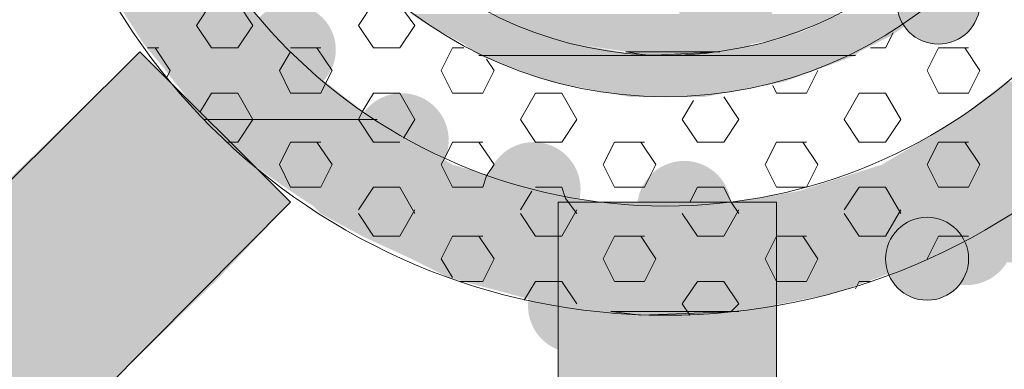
# Model space of a CAD drawing. Extents: x 3940905 to 4145695, y 925352 to 1109797.
# Tile 338 of 656: x 3984352 to 3984485, y 1099847 to 1099894. Entities that reach past the tile are written whole.
import ezdxf

# ---------------------------------------------------------------- set-up
doc = ezdxf.new("R2010")
doc.units = 0
doc.header["$LTSCALE"] = 750
doc.header["$MEASUREMENT"] = 0
doc.layers.add('CKD Equipments', color=252, linetype='CONTINUOUS', lineweight=0)

msp = doc.modelspace()

# ---------------------------------------------------------------- hatches: boundary and pattern name
at = {"layer": 'CKD Equipments', "true_color": 0x808080}
h = msp.add_hatch(color=8, dxfattribs=at)
edge = h.paths.add_edge_path(flags=16)
edge.add_arc((3984447.65, 1099896.49), 6.35, 0, 360)
h = msp.add_hatch(color=8, dxfattribs=at)
edge = h.paths.add_edge_path(flags=16)
edge.add_arc((3984476.4, 1099896.75), 5.6, 0, 360)
h = msp.add_hatch(color=8, dxfattribs=at)
h.paths.add_polyline_path([(3984387.86, 1099891.15), (3984365.48, 1099896.75), (3984382.78, 1099896.75)])
h.paths.add_polyline_path([(3984369.04, 1099891.15), (3984387.86, 1099891.15), (3984365.48, 1099896.75)])
h = msp.add_hatch(color=8, dxfattribs=at)
edge = h.paths.add_edge_path(flags=16)
edge.add_arc((3984388.88, 1099890.39), 6.11, 0, 360)
h = msp.add_hatch(color=8, dxfattribs=at)
h.paths.add_polyline_path([(3984418.39, 1099894.2), (3984405.16, 1099895.22), (3984416.36, 1099895.22)])
h.paths.add_polyline_path([(3984406.69, 1099894.2), (3984418.39, 1099894.2), (3984405.16, 1099895.22)])
h = msp.add_hatch(color=8, dxfattribs=at)
h.paths.add_polyline_path([(3984460.62, 1099894.2), (3984416.36, 1099895.22), (3984463.17, 1099895.22)])
h.paths.add_polyline_path([(3984418.39, 1099894.2), (3984460.62, 1099894.2), (3984416.36, 1099895.22)])
h = msp.add_hatch(color=8, dxfattribs=at)
h.paths.add_polyline_path([(3984469.78, 1099892.17), (3984463.17, 1099895.22), (3984474.36, 1099895.22)])
h.paths.add_polyline_path([(3984456.55, 1099892.17), (3984469.78, 1099892.17), (3984463.17, 1099895.22)])
h = msp.add_hatch(color=8, dxfattribs=at)
h.paths.add_polyline_path([(3984427.55, 1099891.15), (3984406.69, 1099894.2), (3984418.39, 1099894.2)])
h.paths.add_polyline_path([(3984412.29, 1099891.15), (3984427.55, 1099891.15), (3984406.69, 1099894.2)])
h = msp.add_hatch(color=8, dxfattribs=at)
h.paths.add_polyline_path([(3984456.55, 1099892.17), (3984418.39, 1099894.2), (3984460.62, 1099894.2)])
h.paths.add_polyline_path([(3984423.48, 1099892.17), (3984456.55, 1099892.17), (3984418.39, 1099894.2)])
h = msp.add_hatch(color=8, dxfattribs=at)
h.paths.add_polyline_path([(3984390.92, 1099888.1), (3984369.04, 1099891.15), (3984387.86, 1099891.15)])
h.paths.add_polyline_path([(3984371.58, 1099888.1), (3984390.92, 1099888.1), (3984369.04, 1099891.15)])
h = msp.add_hatch(color=8, dxfattribs=at)
h.paths.add_polyline_path([(3984436.2, 1099889.62), (3984412.29, 1099891.15), (3984427.55, 1099891.15)])
h.paths.add_polyline_path([(3984414.32, 1099889.62), (3984436.2, 1099889.62), (3984412.29, 1099891.15)])
h = msp.add_hatch(color=8, dxfattribs=at)
h.paths.add_polyline_path([(3984450.96, 1099891.15), (3984423.48, 1099892.17), (3984456.55, 1099892.17)])
h.paths.add_polyline_path([(3984427.55, 1099891.15), (3984450.96, 1099891.15), (3984423.48, 1099892.17)])
h = msp.add_hatch(color=8, dxfattribs=at)
h.paths.add_polyline_path([(3984446.89, 1099890.13), (3984427.55, 1099891.15), (3984450.96, 1099891.15)])
h.paths.add_polyline_path([(3984434.17, 1099890.13), (3984446.89, 1099890.13), (3984427.55, 1099891.15)])
h = msp.add_hatch(color=8, dxfattribs=at)
h.paths.add_polyline_path([(3984465.71, 1099890.13), (3984456.55, 1099892.17), (3984469.78, 1099892.17)])
h.paths.add_polyline_path([(3984446.89, 1099890.13), (3984465.71, 1099890.13), (3984456.55, 1099892.17)])
at = {"layer": 'CKD Equipments', "true_color": 0xff0000}
h = msp.add_hatch(color=1, dxfattribs=at)
h.paths.add_polyline_path([(3984388.88, 1099869.78), (3984347.67, 1099869.78), (3984368.53, 1099890.13)])
h.paths.add_polyline_path([(3984337.49, 1099859.09), (3984388.88, 1099869.78), (3984347.67, 1099869.78)])
h.paths.add_polyline_path([(3984378.71, 1099859.09), (3984337.49, 1099859.09), (3984388.88, 1099869.78)])
at = {"layer": 'CKD Equipments', "true_color": 0x808080}
h = msp.add_hatch(color=8, dxfattribs=at)
h.paths.add_polyline_path([(3984465.2, 1099889.62), (3984446.89, 1099890.13), (3984465.71, 1099890.13)])
h.paths.add_polyline_path([(3984439.76, 1099889.62), (3984465.2, 1099889.62), (3984446.89, 1099890.13)])
h = msp.add_hatch(color=8, dxfattribs=at)
h.paths.add_polyline_path([(3984455.54, 1099886.06), (3984414.32, 1099889.62), (3984465.2, 1099889.62)])
h.paths.add_polyline_path([(3984423.99, 1099886.06), (3984455.54, 1099886.06), (3984414.32, 1099889.62)])
h = msp.add_hatch(color=8, dxfattribs=at)
h.paths.add_polyline_path([(3984400.08, 1099880.97), (3984371.58, 1099888.1), (3984390.92, 1099888.1)])
h.paths.add_polyline_path([(3984377.18, 1099880.97), (3984400.08, 1099880.97), (3984371.58, 1099888.1)])
h = msp.add_hatch(color=8, dxfattribs=at)
h.paths.add_polyline_path([(3984444.85, 1099884.03), (3984423.99, 1099886.06), (3984455.54, 1099886.06)])
h.paths.add_polyline_path([(3984434.67, 1099884.03), (3984444.85, 1099884.03), (3984423.99, 1099886.06)])
h = msp.add_hatch(color=8, dxfattribs=at)
h.paths.add_polyline_path([(3984501.33, 1099880.97), (3984485.56, 1099886.06), (3984506.42, 1099886.06)])
h.paths.add_polyline_path([(3984478.94, 1099880.97), (3984501.33, 1099880.97), (3984485.56, 1099886.06)])
h = msp.add_hatch(color=8, dxfattribs=at)
edge = h.paths.add_edge_path(flags=16)
edge.add_arc((3984403.89, 1099878.17), 6.35, 0, 360)
h = msp.add_hatch(color=8, dxfattribs=at)
h.paths.add_polyline_path([(3984410.76, 1099874.87), (3984377.69, 1099880.97), (3984400.58, 1099880.97)])
h.paths.add_polyline_path([(3984383.79, 1099874.87), (3984410.76, 1099874.87), (3984377.69, 1099880.97)])
h = msp.add_hatch(color=8, dxfattribs=at)
h.paths.add_polyline_path([(3984497.26, 1099876.39), (3984478.94, 1099880.97), (3984501.33, 1099880.97)])
h.paths.add_polyline_path([(3984471.31, 1099876.39), (3984497.26, 1099876.39), (3984478.94, 1099880.97)])
h = msp.add_hatch(color=8, dxfattribs=at)
edge = h.paths.add_edge_path(flags=16)
edge.add_arc((3984421.7, 1099871.56), 6.35, 0, 360)
h = msp.add_hatch(color=8, dxfattribs=at)
edge = h.paths.add_edge_path(flags=16)
edge.add_arc((3984491.15, 1099871.56), 6.11, 0, 360)
h = msp.add_hatch(color=8, dxfattribs=at)
edge = h.paths.add_edge_path(flags=16)
edge.add_arc((3984442.05, 1099869.02), 6.35, 0, 360)
h = msp.add_hatch(color=8, dxfattribs=at)
h.paths.add_polyline_path([(3984495.73, 1099874.87), (3984471.31, 1099876.39), (3984497.26, 1099876.39)])
h.paths.add_polyline_path([(3984468.77, 1099874.87), (3984495.73, 1099874.87), (3984471.31, 1099876.39)])
h = msp.add_hatch(color=8, dxfattribs=at)
h.paths.add_polyline_path([(3984419.41, 1099872.32), (3984383.79, 1099874.87), (3984410.76, 1099874.87)])
h.paths.add_polyline_path([(3984387.36, 1099872.32), (3984419.41, 1099872.32), (3984383.79, 1099874.87)])
h = msp.add_hatch(color=8, dxfattribs=at)
h.paths.add_polyline_path([(3984490.64, 1099871.3), (3984468.77, 1099874.87), (3984495.73, 1099874.87)])
h.paths.add_polyline_path([(3984457.57, 1099871.3), (3984490.64, 1099871.3), (3984468.77, 1099874.87)])
h = msp.add_hatch(color=8, dxfattribs=at)
edge = h.paths.add_edge_path(flags=16)
edge.add_arc((3984485.81, 1099868), 6.35, 0, 360)
h = msp.add_hatch(color=8, dxfattribs=at)
h.paths.add_polyline_path([(3984421.95, 1099871.3), (3984387.36, 1099872.32), (3984419.41, 1099872.32)])
h.paths.add_polyline_path([(3984388.88, 1099871.3), (3984421.95, 1099871.3), (3984387.36, 1099872.32)])
h = msp.add_hatch(color=8, dxfattribs=at)
h.paths.add_polyline_path([(3984433.66, 1099869.27), (3984388.88, 1099871.3), (3984421.95, 1099871.3)])
h.paths.add_polyline_path([(3984391.93, 1099869.27), (3984433.66, 1099869.27), (3984388.88, 1099871.3)])
h = msp.add_hatch(color=8, dxfattribs=at)
h.paths.add_polyline_path([(3984488.1, 1099869.27), (3984457.57, 1099871.3), (3984490.64, 1099871.3)])
h.paths.add_polyline_path([(3984445.87, 1099869.27), (3984488.1, 1099869.27), (3984457.57, 1099871.3)])
h = msp.add_hatch(color=8, dxfattribs=at)
edge = h.paths.add_edge_path(flags=16)
edge.add_arc((3984480.21, 1099864.94), 6.35, 0, 360)
h = msp.add_hatch(color=8, dxfattribs=at)
h.paths.add_polyline_path([(3984486.57, 1099868.25), (3984391.93, 1099869.27), (3984488.1, 1099869.27)])
h.paths.add_polyline_path([(3984392.95, 1099868.25), (3984486.57, 1099868.25), (3984391.93, 1099869.27)])
at = {"layer": 'CKD Equipments', "true_color": 0xff0000}
h = msp.add_hatch(color=1, dxfattribs=at)
h.paths.add_polyline_path([(3984425.01, 1099817.88), (3984454.52, 1099869.78), (3984425.01, 1099869.78)])
h.paths.add_polyline_path([(3984454.52, 1099817.88), (3984425.01, 1099817.88), (3984454.52, 1099869.78)])
at = {"layer": 'CKD Equipments', "true_color": 0x808080}
h = msp.add_hatch(color=8, dxfattribs=at)
h.paths.add_polyline_path([(3984480.47, 1099865.2), (3984392.95, 1099868.25), (3984486.57, 1099868.25)])
h.paths.add_polyline_path([(3984398.55, 1099865.2), (3984480.47, 1099865.2), (3984392.95, 1099868.25)])
h = msp.add_hatch(color=8, dxfattribs=at)
edge = h.paths.add_edge_path(flags=16)
edge.add_arc((3984474.87, 1099862.15), 5.6, 0, 360)
h = msp.add_hatch(color=8, dxfattribs=at)
h.paths.add_polyline_path([(3984475.38, 1099862.15), (3984398.55, 1099865.2), (3984480.47, 1099865.2)])
h.paths.add_polyline_path([(3984405.16, 1099862.15), (3984475.38, 1099862.15), (3984398.55, 1099865.2)])
h = msp.add_hatch(color=8, dxfattribs=at)
h.paths.add_polyline_path([(3984468.26, 1099859.6), (3984405.16, 1099862.15), (3984475.38, 1099862.15)])
h.paths.add_polyline_path([(3984410.25, 1099859.6), (3984468.26, 1099859.6), (3984405.16, 1099862.15)])
h = msp.add_hatch(color=8, dxfattribs=at)
edge = h.paths.add_edge_path(flags=16)
edge.add_arc((3984427.3, 1099855.79), 6.35, 0, 360)
h = msp.add_hatch(color=8, dxfattribs=at)
h.paths.add_polyline_path([(3984462.66, 1099857.57), (3984410.25, 1099859.6), (3984468.26, 1099859.6)])
h.paths.add_polyline_path([(3984417.88, 1099857.57), (3984462.66, 1099857.57), (3984410.25, 1099859.6)])
at = {"layer": 'CKD Equipments', "true_color": 0xff0000}
h = msp.add_hatch(color=1, dxfattribs=at)
h.paths.add_polyline_path([(3984357.84, 1099838.74), (3984378.71, 1099859.09), (3984337.49, 1099859.09)])
h.paths.add_polyline_path([(3984378.71, 1099859.09), (3984357.84, 1099838.74)], flags=16)
at = {"layer": 'CKD Equipments', "true_color": 0x808080}
h = msp.add_hatch(color=8, dxfattribs=at)
h.paths.add_polyline_path([(3984455.03, 1099856.04), (3984417.88, 1099857.57), (3984462.66, 1099857.57)])
h.paths.add_polyline_path([(3984423.48, 1099856.04), (3984455.03, 1099856.04), (3984417.88, 1099857.57)])
h = msp.add_hatch(color=8, dxfattribs=at)
h.paths.add_polyline_path([(3984449.43, 1099855.02), (3984423.48, 1099856.04), (3984455.03, 1099856.04)])
h.paths.add_polyline_path([(3984432.13, 1099855.02), (3984449.43, 1099855.02), (3984423.48, 1099856.04)])

# ---------------------------------------------------------------- linework, layer by layer
at = {"layer": 'CKD Equipments', "color": 8, "true_color": 0x808080}
for p, q in [((3984378.2, 1099896.75), (3984376.16, 1099893.69)), ((3984381.76, 1099896.75), (3984383.79, 1099893.69)), ((3984400.08, 1099896.75), (3984398.04, 1099893.69)), ((3984404.15, 1099895.73), (3984405.67, 1099893.69)), ((3984376.16, 1099893.69), (3984378.2, 1099890.64)), ((3984383.79, 1099893.69), (3984381.76, 1099890.64)), ((3984398.04, 1099893.69), (3984400.08, 1099890.64)), ((3984405.67, 1099893.69), (3984403.64, 1099890.64)), ((3984470.29, 1099892.68), (3984469.27, 1099890.64)), ((3984368.53, 1099890.13), (3984274.91, 1099797.02)), ((3984388.88, 1099869.78), (3984368.53, 1099890.13)), ((3984371.07, 1099890.64), (3984369.55, 1099890.64)), ((3984370.56, 1099890.64), (3984372.6, 1099887.59)), ((3984381.76, 1099890.64), (3984378.2, 1099890.64)), ((3984388.88, 1099890.13), (3984387.36, 1099887.59)), ((3984392.95, 1099890.64), (3984388.88, 1099890.64)), ((3984392.44, 1099890.64), (3984394.48, 1099887.59)), ((3984403.64, 1099890.64), (3984400.08, 1099890.64)), ((3984410.76, 1099890.64), (3984409.23, 1099887.59)), ((3984412.29, 1099890.64), (3984410.76, 1099890.64)), ((3984437.22, 1099889.62), (3984434.17, 1099890.13)), ((3984434.17, 1099890.13), (3984446.89, 1099890.13)), ((3984446.89, 1099890.13), (3984437.22, 1099889.62)), ((3984469.27, 1099890.64), (3984467.24, 1099890.64)), ((3984476.4, 1099890.64), (3984474.87, 1099887.59)), ((3984480.47, 1099890.64), (3984476.4, 1099890.64)), ((3984479.96, 1099890.64), (3984481.99, 1099887.59)), ((3984414.32, 1099889.62), (3984437.22, 1099889.62)), ((3984437.22, 1099889.62), (3984414.32, 1099889.62)), ((3984414.32, 1099889.62), (3984414.32, 1099889.62)), ((3984437.22, 1099889.62), (3984414.32, 1099889.62)), ((3984414.32, 1099889.62), (3984436.2, 1099889.62)), ((3984415.34, 1099889.11), (3984416.36, 1099887.59)), ((3984436.2, 1099889.62), (3984437.22, 1099889.62)), ((3984437.22, 1099889.62), (3984437.22, 1099889.62)), ((3984465.2, 1099889.62), (3984437.22, 1099889.62)), ((3984437.22, 1099889.62), (3984439.76, 1099889.62)), ((3984439.76, 1099889.62), (3984439.76, 1099889.62)), ((3984439.76, 1099889.62), (3984465.2, 1099889.62)), ((3984465.2, 1099889.62), (3984439.76, 1099889.62)), ((3984439.76, 1099889.62), (3984465.2, 1099889.62)), ((3984439.76, 1099889.62), (3984439.76, 1099889.62)), ((3984372.6, 1099887.59), (3984372.09, 1099886.57)), ((3984387.36, 1099887.59), (3984388.88, 1099884.53)), ((3984394.48, 1099887.59), (3984393.46, 1099885.55)), ((3984409.23, 1099887.59), (3984410.76, 1099884.53)), ((3984416.36, 1099887.59), (3984414.83, 1099884.53)), ((3984460.12, 1099887.59), (3984458.59, 1099884.53)), ((3984474.87, 1099887.59), (3984476.4, 1099884.53)), ((3984481.99, 1099887.59), (3984480.47, 1099884.53)), ((3984378.2, 1099884.53), (3984376.67, 1099881.99)), ((3984381.76, 1099884.53), (3984378.2, 1099884.53)), ((3984381.76, 1099884.53), (3984383.79, 1099880.97)), ((3984392.95, 1099884.53), (3984388.88, 1099884.53)), ((3984393.46, 1099885.55), (3984392.95, 1099884.53)), ((3984400.08, 1099884.53), (3984398.55, 1099881.99)), ((3984403.64, 1099884.53), (3984400.08, 1099884.53)), ((3984403.64, 1099884.53), (3984405.67, 1099880.97)), ((3984414.83, 1099884.53), (3984410.76, 1099884.53)), ((3984421.95, 1099884.53), (3984419.92, 1099880.97)), ((3984425.52, 1099884.53), (3984421.95, 1099884.53)), ((3984425.52, 1099884.53), (3984427.55, 1099880.97)), ((3984454.01, 1099885.55), (3984454.52, 1099884.53)), ((3984458.59, 1099884.53), (3984454.52, 1099884.53)), ((3984465.71, 1099884.53), (3984463.68, 1099880.97)), ((3984469.27, 1099884.53), (3984465.71, 1099884.53)), ((3984469.27, 1099884.53), (3984471.31, 1099880.97)), ((3984480.47, 1099884.53), (3984476.4, 1099884.53)), ((3984443.32, 1099883.52), (3984441.8, 1099880.97)), ((3984447.4, 1099884.03), (3984449.43, 1099880.97)), ((3984398.55, 1099881.99), (3984398.04, 1099880.97)), ((3984400.58, 1099880.97), (3984377.18, 1099880.97)), ((3984377.18, 1099880.97), (3984377.69, 1099880.97)), ((3984400.58, 1099880.97), (3984377.18, 1099880.97)), ((3984377.18, 1099880.97), (3984400.08, 1099880.97)), ((3984377.69, 1099880.97), (3984400.58, 1099880.97)), ((3984383.79, 1099880.97), (3984381.76, 1099877.92)), ((3984398.04, 1099880.97), (3984400.08, 1099877.92)), ((3984400.08, 1099880.97), (3984400.58, 1099880.97)), ((3984400.58, 1099880.97), (3984400.58, 1099880.97)), ((3984405.67, 1099880.97), (3984404.15, 1099878.43)), ((3984419.92, 1099880.97), (3984421.95, 1099877.92)), ((3984427.55, 1099880.97), (3984425.52, 1099877.92)), ((3984441.8, 1099880.97), (3984443.83, 1099877.92)), ((3984449.43, 1099880.97), (3984447.4, 1099877.92)), ((3984463.68, 1099880.97), (3984465.71, 1099877.92)), ((3984471.31, 1099880.97), (3984469.27, 1099877.92)), ((3984381.76, 1099877.92), (3984380.23, 1099877.92)), ((3984388.88, 1099877.92), (3984387.36, 1099874.87)), ((3984392.95, 1099877.92), (3984388.88, 1099877.92)), ((3984392.44, 1099877.92), (3984394.48, 1099874.87)), ((3984403.64, 1099877.92), (3984400.08, 1099877.92)), ((3984410.76, 1099877.92), (3984409.74, 1099875.88)), ((3984414.83, 1099877.92), (3984410.76, 1099877.92)), ((3984414.32, 1099877.92), (3984416.36, 1099874.87)), ((3984425.52, 1099877.92), (3984421.95, 1099877.92)), ((3984432.64, 1099877.92), (3984431.11, 1099874.87)), ((3984436.71, 1099877.92), (3984432.64, 1099877.92)), ((3984436.2, 1099877.92), (3984438.24, 1099874.87)), ((3984447.4, 1099877.92), (3984443.83, 1099877.92)), ((3984454.52, 1099877.92), (3984452.99, 1099874.87)), ((3984458.59, 1099877.92), (3984454.52, 1099877.92)), ((3984458.08, 1099877.92), (3984460.12, 1099874.87)), ((3984469.27, 1099877.92), (3984465.71, 1099877.92)), ((3984476.4, 1099877.92), (3984474.87, 1099874.87)), ((3984480.47, 1099877.92), (3984476.4, 1099877.92)), ((3984479.96, 1099877.92), (3984481.99, 1099874.87)), ((3984409.74, 1099875.88), (3984409.23, 1099874.87)), ((3984387.36, 1099874.87), (3984388.88, 1099871.81)), ((3984394.48, 1099874.87), (3984392.95, 1099871.81)), ((3984409.23, 1099874.87), (3984410.76, 1099871.81)), ((3984416.36, 1099874.87), (3984415.34, 1099873.34)), ((3984431.11, 1099874.87), (3984432.64, 1099871.81)), ((3984438.24, 1099874.87), (3984436.71, 1099871.81)), ((3984452.99, 1099874.87), (3984454.52, 1099871.81)), ((3984460.12, 1099874.87), (3984458.59, 1099871.81)), ((3984474.87, 1099874.87), (3984476.4, 1099871.81)), ((3984481.99, 1099874.87), (3984480.47, 1099871.81)), ((3984415.34, 1099873.34), (3984414.83, 1099871.81)), ((3984392.95, 1099871.81), (3984388.88, 1099871.81)), ((3984400.08, 1099871.81), (3984398.04, 1099868.76)), ((3984403.64, 1099871.81), (3984400.08, 1099871.81)), ((3984403.64, 1099871.81), (3984405.67, 1099868.25)), ((3984414.83, 1099871.81), (3984410.76, 1099871.81)), ((3984421.45, 1099871.3), (3984419.92, 1099868.76)), ((3984425.52, 1099871.81), (3984421.95, 1099871.81)), ((3984425.52, 1099871.81), (3984426.03, 1099870.29)), ((3984436.71, 1099871.81), (3984432.64, 1099871.81)), ((3984443.83, 1099871.81), (3984442.82, 1099869.78)), ((3984447.4, 1099871.81), (3984443.83, 1099871.81)), ((3984447.4, 1099871.81), (3984448.41, 1099869.78)), ((3984458.59, 1099871.81), (3984454.52, 1099871.81)), ((3984465.71, 1099871.81), (3984463.68, 1099868.76)), ((3984469.27, 1099871.81), (3984465.71, 1099871.81)), ((3984469.27, 1099871.81), (3984471.31, 1099868.25)), ((3984480.47, 1099871.81), (3984476.4, 1099871.81)), ((3984426.03, 1099870.29), (3984427.55, 1099868.25)), ((3984388.88, 1099869.78), (3984295.77, 1099776.16)), ((3984405.67, 1099868.76), (3984403.64, 1099865.2)), ((3984425.01, 1099765.98), (3984425.01, 1099869.78)), ((3984425.01, 1099869.78), (3984454.52, 1099869.78)), ((3984427.55, 1099868.76), (3984425.52, 1099865.2)), ((3984449.43, 1099868.76), (3984447.4, 1099865.2)), ((3984448.41, 1099869.78), (3984449.43, 1099868.25)), ((3984454.52, 1099869.78), (3984454.52, 1099765.98)), ((3984471.31, 1099868.76), (3984469.27, 1099865.2)), ((3984398.04, 1099868.25), (3984400.08, 1099865.2)), ((3984419.92, 1099868.25), (3984421.95, 1099865.2)), ((3984441.8, 1099868.25), (3984443.83, 1099865.2)), ((3984463.68, 1099868.25), (3984465.71, 1099865.2)), ((3984403.64, 1099865.2), (3984400.08, 1099865.2)), ((3984410.76, 1099865.2), (3984409.23, 1099862.15)), ((3984414.83, 1099865.2), (3984410.76, 1099865.2)), ((3984414.32, 1099865.2), (3984416.36, 1099862.15)), ((3984425.52, 1099865.2), (3984421.95, 1099865.2)), ((3984432.64, 1099865.2), (3984431.11, 1099862.15)), ((3984436.71, 1099865.2), (3984432.64, 1099865.2)), ((3984436.2, 1099865.2), (3984438.24, 1099862.15)), ((3984447.4, 1099865.2), (3984443.83, 1099865.2)), ((3984454.52, 1099865.2), (3984452.99, 1099862.15)), ((3984458.59, 1099865.2), (3984454.52, 1099865.2)), ((3984458.08, 1099865.2), (3984460.12, 1099862.15)), ((3984469.27, 1099865.2), (3984465.71, 1099865.2)), ((3984476.4, 1099865.2), (3984474.87, 1099862.15)), ((3984480.47, 1099865.2), (3984476.4, 1099865.2)), ((3984409.23, 1099862.15), (3984410.76, 1099859.6)), ((3984416.36, 1099862.15), (3984414.83, 1099859.09)), ((3984431.11, 1099862.15), (3984432.64, 1099859.09)), ((3984438.24, 1099862.15), (3984436.71, 1099859.09)), ((3984452.99, 1099862.15), (3984454.52, 1099859.09)), ((3984460.12, 1099862.15), (3984458.59, 1099859.09)), ((3984414.83, 1099859.09), (3984411.78, 1099859.09)), ((3984421.95, 1099859.09), (3984420.43, 1099856.55)), ((3984425.52, 1099859.09), (3984421.95, 1099859.09)), ((3984425.52, 1099859.09), (3984427.55, 1099856.04)), ((3984436.71, 1099859.09), (3984432.64, 1099859.09)), ((3984443.83, 1099859.09), (3984441.8, 1099856.04)), ((3984447.4, 1099859.09), (3984443.83, 1099859.09)), ((3984447.4, 1099859.09), (3984449.43, 1099856.04)), ((3984458.59, 1099859.09), (3984454.52, 1099859.09)), ((3984465.71, 1099859.09), (3984465.2, 1099858.08)), ((3984467.24, 1099859.09), (3984465.71, 1099859.09)), ((3984441.8, 1099856.04), (3984442.82, 1099854.51)), ((3984449.43, 1099856.04), (3984448.41, 1099855.02)), ((3984436.2, 1099854.51), (3984432.13, 1099855.02)), ((3984432.13, 1099855.02), (3984449.43, 1099855.02)), ((3984449.43, 1099855.02), (3984436.2, 1099854.51))]:
    msp.add_line(p, q, dxfattribs=at)
for centre, radius in [((3984439.51, 1099941.27), 86.75), ((3984439.51, 1099941.27), 72), ((3984439.51, 1099941.27), 57.24), ((3984439.51, 1099941.27), 51.64), ((3984476.4, 1099896.75), 5.6), ((3984474.87, 1099862.15), 5.6)]:
    msp.add_circle(centre, radius, dxfattribs=at)
for points in [[(3984437.22, 1099889.62), (3984434.17, 1099890.13), (3984446.89, 1099890.13)], [(3984436.2, 1099854.51), (3984432.13, 1099855.02), (3984449.43, 1099855.02)]]:
    msp.add_solid(points, dxfattribs=at)

doc.saveas('drawing.dxf')
